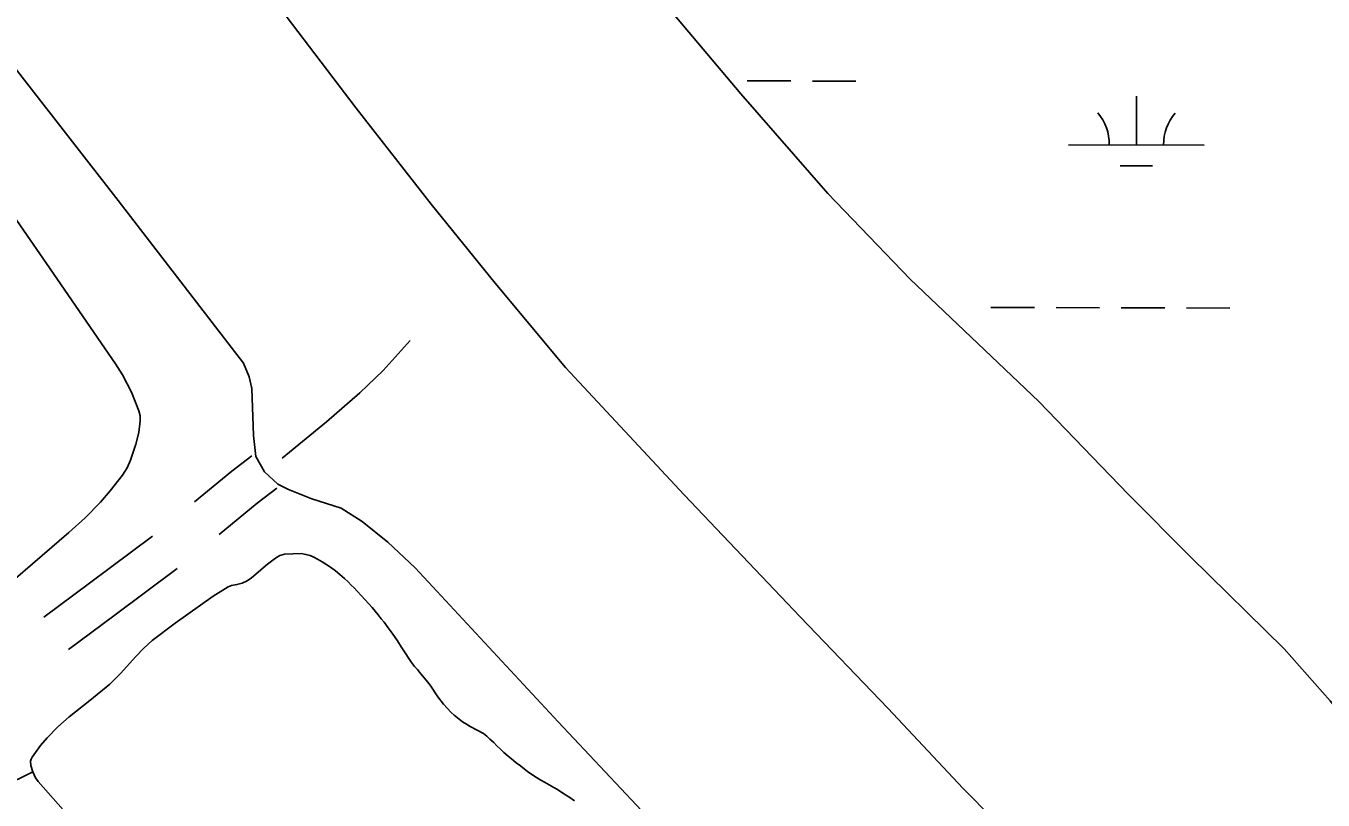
# Model space of a CAD drawing. Extents: x 3161665 to 3199565, y 885729 to 911164.
# Drawn here: x 3185542 to 3186498, y 896174 to 896745 of the extents above; entities that cross this region are included whole.
import ezdxf

# ---------------------------------------------------------------- set-up
doc = ezdxf.new("R2010")
doc.units = 0
for name, color, linetype in [('V-LEVE-TOET', 7, 'Continuous'), ('V-ROAD-CNTR', 7, 'Continuous'), ('V-TOPO-SHOR', 7, 'Continuous'), ('V-WETL-SWMP', 7, 'Continuous')]:
    doc.layers.add(name, color=color, linetype=linetype)

msp = doc.modelspace()

# ---------------------------------------------------------------- linework, layer by layer
at = {"layer": 'V-LEVE-TOET'}
for points in [[(3185718, 896416.29), (3185711.78, 896427.65), (3185709.99, 896443.02), (3185708.82, 896477.78), (3185706.86, 896486.37), (3185702.65, 896496.52), (3185610.33, 896616.37), (3185505.75, 896750.6), (3185380.56, 896899.62), (3185184.47, 897151.67), (3185009.61, 897359.99), (3184774.35, 897657.09), (3184658.08, 897805.33), (3184528.97, 897955.34), (3184377.4, 898104.45)], [(3186027.39, 896399.31), (3185939.98, 896493.32), (3185888.13, 896555.32), (3185840.87, 896613.64), (3185785.7, 896684.53), (3185725.38, 896763.54), (3185655.33, 896854.13), (3185610.88, 896911.62), (3185571.41, 896964.21), (3185548.27, 897000.72), (3185539.23, 897020.35), (3185524.93, 897055.35), (3185521.09, 897072.1), (3185513.66, 897091.91), (3185499.94, 897124.49), (3185483.41, 897158.5), (3185477.13, 897173.07), (3185469.04, 897187.86)], [(3185752.99, 896396.41), (3185735.66, 896403.44), (3185727.95, 896407.31), (3185718, 896416.29)], [(3186979.52, 895070.53), (3186896.77, 895177.7), (3186825.18, 895267.11), (3186758.83, 895347.42), (3186688.98, 895426.15), (3186621.65, 895502.06), (3186557.66, 895566.33), (3186472.17, 895656.6), (3186391.74, 895743.56), (3186302.89, 895840.45), (3186143.83, 896009.25), (3186061.55, 896096.93), (3185934.59, 896231.97), (3185829.18, 896345.66), (3185808.98, 896364.44), (3185790.13, 896379.73), (3185774.47, 896389.65), (3185752.99, 896396.41)], [(3186232.93, 896182.95), (3186177.42, 896242.17), (3186112.75, 896309.55), (3186027.39, 896399.31)], [(3187689.83, 894472.34), (3187656.2, 894524.87), (3187636.54, 894556.3), (3187612.99, 894592.2), (3187591.43, 894619.83), (3187534.81, 894694.17), (3187438.78, 894812.44), (3187344.3, 894932.7), (3187273.42, 895021.49), (3187227.36, 895078.59), (3187193.8, 895120.45), (3187120.34, 895212.09), (3187058.42, 895290.91), (3186985.52, 895378.92), (3186892.14, 895489.31), (3186838.82, 895545.88), (3186765.59, 895622.82), (3186667.1, 895726.62), (3186570.8, 895828.59), (3186514.89, 895887.41), (3186452.43, 895954.36), (3186381.01, 896031.27), (3186299.61, 896115.35), (3186232.93, 896182.95)]]:
    msp.add_lwpolyline(points, dxfattribs=at)
at = {"layer": 'V-ROAD-CNTR'}
for points in [[(3185731.07, 896426.33), (3185763.72, 896453.22), (3185788.33, 896474.63), (3185805.53, 896491.13), (3185825.47, 896513.26)], [(3185666.61, 896394.21), (3185693.95, 896416.73), (3185708.86, 896428.19)], [(3185684.7, 896370.24), (3185712.64, 896393.26), (3185727.14, 896404.4)], [(3185555.51, 896309.25), (3185589.2, 896334.36), (3185635.69, 896368.94)], [(3185573.58, 896285.3), (3185607.12, 896310.3), (3185653.75, 896344.99)]]:
    msp.add_lwpolyline(points, dxfattribs=at)
at = {"layer": 'V-TOPO-SHOR'}
for points in [[(3185396.62, 896801.22), (3185451.66, 896722.45), (3185506.47, 896643.53), (3185557.47, 896569.84), (3185608.3, 896496), (3185613.47, 896487.86), (3185620.09, 896475.03), (3185625.6, 896461.26), (3185626.38, 896457.66), (3185626.43, 896454.05), (3185625.41, 896445.4), (3185623.4, 896436.77), (3185619.47, 896424.84), (3185616.86, 896419.21), (3185613.5, 896413.86), (3185604.39, 896402.25), (3185597.22, 896394.06), (3185585.91, 896382.49), (3185573.9, 896371.59), (3185507.71, 896314.7)], [(3185617.36, 896113.05), (3185551.23, 896188.07), (3185549.36, 896190.72), (3185547.36, 896195.21), (3185546.01, 896199.85), (3185545.76, 896203.06), (3185546.09, 896204.67), (3185546.81, 896206.16), (3185552.98, 896214.6), (3185557.9, 896220.37), (3185565.76, 896228.35), (3185574.19, 896235.89), (3185589.32, 896247.84), (3185604.18, 896259.92), (3185612.08, 896267.82), (3185623.31, 896280.36), (3185629.12, 896286.42), (3185635.37, 896292.02), (3185652.31, 896304.91), (3185680.3, 896324.69), (3185691.24, 896331.64), (3185693.7, 896332.61), (3185697.71, 896333.24), (3185701.62, 896334.22), (3185705.21, 896336.03), (3185708.59, 896338.21), (3185720.41, 896348.35), (3185726.27, 896352.76), (3185729.38, 896354.58), (3185732.74, 896355.74)], [(3185732.74, 896355.74), (3185745.17, 896356.06), (3185748.65, 896355.44), (3185751.63, 896354.63), (3185754.51, 896353.34), (3185757.21, 896351.96), (3185760.66, 896350.08), (3185763.35, 896348.41), (3185766.7, 896346.05), (3185770.35, 896343.31), (3185773.6, 896340.76), (3185777.05, 896337.72), (3185779.63, 896335.18), (3185782.02, 896332.93), (3185784.12, 896330.78), (3185786.7, 896328.14), (3185789.37, 896325.22), (3185792.33, 896322.09), (3185797.39, 896316.33), (3185801.77, 896311.06), (3185804.15, 896308.04), (3185806.16, 896305.51), (3185809.1, 896301.31), (3185811.39, 896298.49), (3185813.86, 896295.08), (3185816.05, 896291.86), (3185818.9, 896287.39), (3185821.75, 896282.91), (3185824.5, 896278.72), (3185826.5, 896275.9), (3185828.69, 896272.97), (3185830.79, 896270.63), (3185833.08, 896267.8), (3185836.03, 896264.39), (3185838.32, 896261.46), (3185840.22, 896259.12), (3185845.93, 896250.55), (3185850.02, 896245.1), (3185855.56, 896239.04), (3185857.85, 896236.89), (3185860.34, 896235.03), (3185863.98, 896232.18), (3185866.96, 896230.31), (3185869.74, 896228.73), (3185879.44, 896223.5), (3185881.93, 896221.45), (3185884.23, 896219.39), (3185887, 896216.75), (3185889.39, 896214.4), (3185891.87, 896211.96), (3185894.45, 896209.42), (3185897.71, 896206.77), (3185900.1, 896204.81), (3185903.65, 896201.97), (3185906.71, 896199.71), (3185909.49, 896197.36), (3185911.98, 896195.4), (3185915.05, 896193.24), (3185918.5, 896190.98), (3185921.76, 896189.01), (3185924.45, 896187.53), (3185931.17, 896183.78), (3185933.96, 896182.21), (3185936.55, 896180.53), (3185939.81, 896178.37), (3185943.07, 896176.21), (3185946.52, 896173.85)]]:
    msp.add_lwpolyline(points, dxfattribs=at)
at = {"layer": 'V-WETL-SWMP'}
for p, q in [((3186073.84, 896704.56), (3186105.84, 896704.48)), ((3186121.84, 896704.43), (3186153.84, 896704.34)), ((3186360.55, 896657.34), (3186360.65, 896693.34)), ((3186310.55, 896657.48), (3186410.55, 896657.2)), ((3186348.51, 896641.94), (3186372.51, 896641.88)), ((3186253.38, 896537.57), (3186285.38, 896537.48)), ((3186301.38, 896537.43), (3186333.38, 896537.35)), ((3186349.38, 896537.3), (3186381.38, 896537.21)), ((3186397.38, 896537.17), (3186429.38, 896537.08))]:
    msp.add_line(p, q, dxfattribs=at)
for points in [[(3187290, 895368.64), (3187223.75, 895443.93), (3187159.9, 895522.54), (3187095.7, 895599.37), (3186995.73, 895706.59), (3186891.41, 895822.2), (3186811.12, 895905.91), (3186725.15, 895999.14), (3186642.69, 896077.52), (3186572.77, 896161.66), (3186503.32, 896247.46), (3186469.33, 896285.85), (3186400.34, 896353.6), (3186354.51, 896399.91), (3186288.65, 896468.29), (3186193.87, 896558.41), (3186133.1, 896621.62), (3186069.08, 896694.98), (3185984.61, 896795.55)], [(3185525.14, 896184.18), (3185547.36, 896195.21), (3185549.36, 896190.73), (3185551.23, 896188.07), (3185617.36, 896113.05), (3185718.79, 895995.21)]]:
    msp.add_lwpolyline(points, dxfattribs=at)
for centre, start, end in [((3186305.31, 896657.97), 359.06985, 40.6135), ((3186415.8, 896657.66), 139.06984, 180.6135)]:
    msp.add_arc(centre, 35.25, start, end, dxfattribs=at)

doc.saveas('drawing.dxf')
